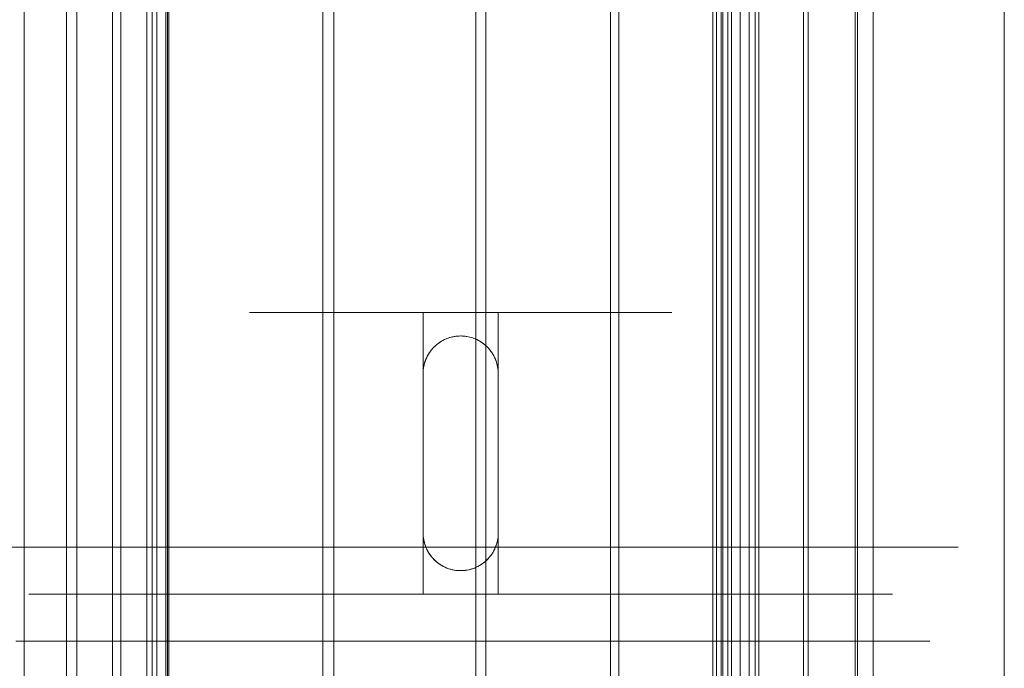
# Model space of a CAD drawing. Header units: millimetres. Extents: x -2233 to 65662, y -50530 to 6847.
# Tile 649 of 656: x 26703 to 26808, y -18193 to -18124. Entities that reach past the tile are written whole.
import ezdxf

# ---------------------------------------------------------------- set-up
doc = ezdxf.new("R2010")
doc.units = ezdxf.units.MM
for name, color, linetype, lineweight in [('superior_C03', 7, 'Continuous', 0), ('superior_C05', 7, 'Continuous', 0), ('superior_C05-C03', 7, 'Continuous', 0)]:
    doc.layers.add(name, color=color, linetype=linetype, lineweight=lineweight)

msp = doc.modelspace()

# ---------------------------------------------------------------- linework, layer by layer
at = {"layer": 'superior_C03'}
for p, q in [((26703.578, -16505), (26703.578, -19495)), ((26708.073, -16505), (26708.073, -19495)), ((26709.17, -16505), (26709.17, -19495)), ((26712.993, -16505), (26712.993, -19495)), ((26713.863, -16505), (26713.863, -19495)), ((26716.641, -16505), (26716.641, -19495)), ((26717.2, -16505), (26717.2, -19495)), ((26718.66, -19495), (26718.66, -16505)), ((26718.852, -16505), (26718.852, -19495)), ((26717.704, -16750), (26717.704, -19250)), ((26718.972, -16750), (26718.972, -19250)), ((26735.374, -16750), (26735.374, -19250)), ((26736.569, -16750), (26736.569, -19250)), ((26751.685, -16750), (26751.685, -19250)), ((26752.76, -16750), (26752.76, -19250)), ((26766.009, -16750), (26766.009, -19250)), ((26766.924, -16750), (26766.924, -19250)), ((26776.921, -16750), (26776.921, -19250)), ((26777.307, -16750), (26777.307, -19250)), ((26777.797, -16750), (26777.797, -19250)), ((26777.973, -16750), (26777.973, -19250)), ((26778.516, -16750), (26778.516, -19250)), ((26778.906, -16750), (26778.906, -19250)), ((26779.847, -16750), (26779.847, -19250)), ((26780.78, -16750), (26780.78, -19250)), ((26781.446, -16750), (26781.446, -19250)), ((26781.832, -19250), (26781.832, -16750)), ((26786.595, -16750), (26786.595, -19250)), ((26787.09, -16750), (26787.09, -19250)), ((26792.065, -16750), (26792.065, -19250)), ((26792.318, -19250), (26792.318, -16750)), ((26793.998, -16750), (26793.998, -19250))]:
    msp.add_line(p, q, dxfattribs=at)
at = {"layer": 'superior_C05'}
for p, q in [((26727.63, -18155), (26727.574, -18155)), ((26727.742, -18155), (26727.63, -18155)), ((26727.909, -18155), (26727.742, -18155)), ((26728.132, -18155), (26727.909, -18155)), ((26728.408, -18155), (26728.132, -18155)), ((26728.739, -18155), (26728.408, -18155)), ((26729.123, -18155), (26728.739, -18155)), ((26729.559, -18155), (26729.123, -18155)), ((26730.045, -18155), (26729.559, -18155)), ((26730.582, -18155), (26730.045, -18155)), ((26731.167, -18155), (26730.582, -18155)), ((26731.799, -18155), (26731.167, -18155)), ((26732.476, -18155), (26731.799, -18155)), ((26733.197, -18155), (26732.476, -18155)), ((26733.96, -18155), (26733.197, -18155)), ((26734.764, -18155), (26733.96, -18155)), ((26735.605, -18155), (26734.764, -18155)), ((26736.482, -18155), (26735.605, -18155)), ((26737.393, -18155), (26736.482, -18155)), ((26738.335, -18155), (26737.393, -18155)), ((26737.584, -18155), (26737.567, -18155)), ((26737.631, -18155), (26737.584, -18155)), ((26737.709, -18155), (26737.631, -18155)), ((26737.705, -18155), (26737.813, -18155)), ((26737.817, -18155), (26737.709, -18155)), ((26737.813, -18155), (26737.951, -18155)), ((26737.956, -18155), (26737.817, -18155)), ((26737.951, -18155), (26738.119, -18155)), ((26738.125, -18155), (26737.956, -18155)), ((26738.119, -18155), (26738.317, -18155)), ((26738.324, -18155), (26738.125, -18155)), ((26738.317, -18155), (26738.544, -18155)), ((26738.552, -18155), (26738.324, -18155)), ((26739.307, -18155), (26738.335, -18155)), ((26738.544, -18155), (26738.799, -18155)), ((26738.809, -18155), (26738.552, -18155)), ((26738.799, -18155), (26739.083, -18155)), ((26739.093, -18155), (26738.809, -18155)), ((26739.083, -18155), (26739.394, -18155)), ((26739.405, -18155), (26739.093, -18155)), ((26740.305, -18155), (26739.307, -18155)), ((26739.394, -18155), (26739.731, -18155)), ((26739.743, -18155), (26739.405, -18155)), ((26739.731, -18155), (26740.094, -18155)), ((26740.107, -18155), (26739.743, -18155)), ((26740.094, -18155), (26740.482, -18155)), ((26740.496, -18155), (26740.107, -18155)), ((26741.328, -18155), (26740.305, -18155)), ((26740.482, -18155), (26740.893, -18155)), ((26740.908, -18155), (26740.496, -18155)), ((26740.893, -18155), (26741.328, -18155)), ((26741.343, -18155), (26740.908, -18155)), ((26742.372, -18155), (26741.328, -18155)), ((26741.328, -18155), (26741.784, -18155)), ((26741.8, -18155), (26741.343, -18155)), ((26741.784, -18155), (26742.26, -18155)), ((26742.278, -18155), (26741.8, -18155)), ((26742.26, -18155), (26742.756, -18155)), ((26742.774, -18155), (26742.278, -18155)), ((26743.435, -18155), (26742.372, -18155)), ((26742.756, -18155), (26743.27, -18155)), ((26743.289, -18155), (26742.774, -18155)), ((26743.27, -18155), (26743.801, -18155)), ((26743.821, -18155), (26743.289, -18155)), ((26744.515, -18155), (26743.435, -18155)), ((26743.801, -18155), (26744.348, -18155)), ((26744.368, -18155), (26743.821, -18155)), ((26744.348, -18155), (26744.909, -18155)), ((26744.929, -18155), (26744.368, -18155)), ((26745.609, -18155), (26744.515, -18155)), ((26744.909, -18155), (26745.482, -18155)), ((26745.503, -18155), (26744.929, -18155)), ((26745.482, -18155), (26746.067, -18155)), ((26746.089, -18155), (26745.503, -18155)), ((26746.714, -18155), (26745.609, -18155)), ((26754.067, -18155), (26746.067, -18155)), ((26746.067, -18155), (26746.067, -18185)), ((26746.684, -18155), (26746.089, -18155)), ((26747.288, -18155), (26746.684, -18155)), ((26747.827, -18155), (26746.714, -18155)), ((26747.898, -18155), (26747.288, -18155)), ((26748.946, -18155), (26747.827, -18155)), ((26748.514, -18155), (26747.898, -18155)), ((26749.134, -18155), (26748.514, -18155)), ((26750.067, -18155), (26748.946, -18155)), ((26749.756, -18155), (26749.134, -18155)), ((26750.379, -18155), (26749.756, -18155)), ((26750.067, -18155), (26751.189, -18155)), ((26751.001, -18155), (26750.379, -18155)), ((26751.621, -18155), (26751.001, -18155)), ((26751.189, -18155), (26752.308, -18155)), ((26752.237, -18155), (26751.621, -18155)), ((26752.847, -18155), (26752.237, -18155)), ((26752.308, -18155), (26753.421, -18155)), ((26753.451, -18155), (26752.847, -18155)), ((26753.421, -18155), (26754.526, -18155)), ((26754.046, -18155), (26753.451, -18155)), ((26754.632, -18155), (26754.046, -18155)), ((26754.067, -18155), (26754.652, -18155)), ((26754.067, -18155), (26754.067, -18185)), ((26754.526, -18155), (26755.62, -18155)), ((26755.206, -18155), (26754.632, -18155)), ((26754.652, -18155), (26755.226, -18155)), ((26755.767, -18155), (26755.206, -18155)), ((26755.226, -18155), (26755.787, -18155)), ((26755.62, -18155), (26756.699, -18155)), ((26756.314, -18155), (26755.767, -18155)), ((26755.787, -18155), (26756.334, -18155)), ((26756.846, -18155), (26756.314, -18155)), ((26756.334, -18155), (26756.865, -18155)), ((26756.699, -18155), (26757.763, -18155)), ((26757.361, -18155), (26756.846, -18155)), ((26756.865, -18155), (26757.379, -18155)), ((26757.857, -18155), (26757.361, -18155)), ((26757.379, -18155), (26757.875, -18155)), ((26757.763, -18155), (26758.807, -18155)), ((26758.335, -18155), (26757.857, -18155)), ((26757.875, -18155), (26758.351, -18155)), ((26758.792, -18155), (26758.335, -18155)), ((26758.351, -18155), (26758.807, -18155)), ((26759.227, -18155), (26758.792, -18155)), ((26758.807, -18155), (26759.83, -18155)), ((26758.807, -18155), (26759.242, -18155)), ((26759.639, -18155), (26759.227, -18155)), ((26759.242, -18155), (26759.653, -18155)), ((26760.028, -18155), (26759.639, -18155)), ((26759.653, -18155), (26760.041, -18155)), ((26759.83, -18155), (26760.828, -18155)), ((26760.392, -18155), (26760.028, -18155)), ((26760.041, -18155), (26760.404, -18155)), ((26760.73, -18155), (26760.392, -18155)), ((26760.404, -18155), (26760.741, -18155)), ((26761.042, -18155), (26760.73, -18155)), ((26760.741, -18155), (26761.052, -18155)), ((26760.828, -18155), (26761.8, -18155)), ((26761.326, -18155), (26761.042, -18155)), ((26761.052, -18155), (26761.336, -18155)), ((26761.583, -18155), (26761.326, -18155)), ((26761.336, -18155), (26761.591, -18155)), ((26761.811, -18155), (26761.583, -18155)), ((26761.591, -18155), (26761.818, -18155)), ((26761.8, -18155), (26762.742, -18155)), ((26762.009, -18155), (26761.811, -18155)), ((26761.818, -18155), (26762.016, -18155)), ((26762.179, -18155), (26762.009, -18155)), ((26762.016, -18155), (26762.184, -18155)), ((26762.318, -18155), (26762.179, -18155)), ((26762.426, -18155), (26762.318, -18155)), ((26762.504, -18155), (26762.426, -18155)), ((26762.43, -18155), (26762.507, -18155)), ((26762.551, -18155), (26762.504, -18155)), ((26762.507, -18155), (26762.553, -18155)), ((26762.567, -18155), (26762.551, -18155)), ((26762.742, -18155), (26763.653, -18155)), ((26763.653, -18155), (26764.53, -18155)), ((26764.53, -18155), (26765.371, -18155)), ((26765.371, -18155), (26766.174, -18155)), ((26766.174, -18155), (26766.938, -18155)), ((26766.938, -18155), (26767.659, -18155)), ((26767.659, -18155), (26768.336, -18155)), ((26768.336, -18155), (26768.968, -18155)), ((26768.968, -18155), (26769.553, -18155)), ((26769.553, -18155), (26770.09, -18155)), ((26770.09, -18155), (26770.576, -18155)), ((26770.576, -18155), (26771.012, -18155)), ((26771.012, -18155), (26771.396, -18155)), ((26771.396, -18155), (26771.727, -18155)), ((26771.727, -18155), (26772.003, -18155)), ((26772.003, -18155), (26772.226, -18155)), ((26772.226, -18155), (26772.393, -18155)), ((26772.393, -18155), (26772.505, -18155)), ((26772.505, -18155), (26772.56, -18155)), ((26748.72, -18157.734), (26748.537, -18157.804)), ((26748.733, -18157.729), (26748.581, -18157.786)), ((26748.906, -18157.672), (26748.72, -18157.734)), ((26748.889, -18157.678), (26748.733, -18157.729)), ((26749.049, -18157.632), (26748.889, -18157.678)), ((26749.096, -18157.62), (26748.906, -18157.672)), ((26749.211, -18157.593), (26749.049, -18157.632)), ((26749.287, -18157.577), (26749.096, -18157.62)), ((26749.377, -18157.56), (26749.211, -18157.593)), ((26749.481, -18157.543), (26749.287, -18157.577)), ((26749.546, -18157.534), (26749.377, -18157.56)), ((26749.675, -18157.519), (26749.481, -18157.543)), ((26749.718, -18157.515), (26749.546, -18157.534)), ((26749.871, -18157.505), (26749.675, -18157.519)), ((26749.892, -18157.504), (26749.718, -18157.515)), ((26750.067, -18157.5), (26749.871, -18157.505)), ((26750.067, -18157.5), (26749.892, -18157.504)), ((26750.067, -18157.5), (26750.152, -18157.501)), ((26750.067, -18157.5), (26750.264, -18157.505)), ((26750.237, -18157.504), (26750.152, -18157.501)), ((26750.399, -18157.514), (26750.237, -18157.504)), ((26750.46, -18157.519), (26750.264, -18157.505)), ((26750.56, -18157.53), (26750.399, -18157.514)), ((26750.654, -18157.543), (26750.46, -18157.519)), ((26750.718, -18157.553), (26750.56, -18157.53)), ((26750.848, -18157.577), (26750.654, -18157.543)), ((26750.874, -18157.582), (26750.718, -18157.553)), ((26751.039, -18157.62), (26750.848, -18157.577)), ((26751.044, -18157.621), (26750.874, -18157.582)), ((26751.229, -18157.672), (26751.044, -18157.621)), ((26751.409, -18157.732), (26751.229, -18157.672)), ((26751.415, -18157.734), (26751.229, -18157.672)), ((26751.584, -18157.799), (26751.409, -18157.732)), ((26751.598, -18157.804), (26751.415, -18157.734)), ((26747.104, -18158.814), (26746.975, -18158.962)), ((26747.116, -18158.8), (26747.026, -18158.903)), ((26747.239, -18158.672), (26747.104, -18158.814)), ((26747.211, -18158.7), (26747.116, -18158.8)), ((26747.31, -18158.602), (26747.211, -18158.7)), ((26747.381, -18158.536), (26747.239, -18158.672)), ((26747.415, -18158.506), (26747.31, -18158.602)), ((26747.53, -18158.408), (26747.381, -18158.536)), ((26747.525, -18158.412), (26747.415, -18158.506)), ((26747.64, -18158.321), (26747.525, -18158.412)), ((26747.685, -18158.287), (26747.53, -18158.408)), ((26747.76, -18158.232), (26747.64, -18158.321)), ((26747.845, -18158.174), (26747.685, -18158.287)), ((26747.885, -18158.148), (26747.76, -18158.232)), ((26748.011, -18158.069), (26747.845, -18158.174)), ((26748.015, -18158.066), (26747.885, -18158.148)), ((26748.182, -18157.972), (26748.011, -18158.069)), ((26748.15, -18157.989), (26748.015, -18158.066)), ((26748.289, -18157.917), (26748.15, -18157.989)), ((26748.357, -18157.884), (26748.182, -18157.972)), ((26748.433, -18157.849), (26748.289, -18157.917)), ((26748.537, -18157.804), (26748.357, -18157.884)), ((26748.581, -18157.786), (26748.433, -18157.849)), ((26751.753, -18157.873), (26751.584, -18157.799)), ((26751.778, -18157.884), (26751.598, -18157.804)), ((26751.917, -18157.953), (26751.753, -18157.873)), ((26751.953, -18157.972), (26751.778, -18157.884)), ((26752.075, -18158.04), (26751.917, -18157.953)), ((26752.124, -18158.069), (26751.953, -18157.972)), ((26752.226, -18158.132), (26752.075, -18158.04)), ((26752.29, -18158.174), (26752.124, -18158.069)), ((26752.37, -18158.229), (26752.226, -18158.132)), ((26752.45, -18158.287), (26752.29, -18158.174)), ((26752.508, -18158.331), (26752.37, -18158.229)), ((26752.605, -18158.408), (26752.45, -18158.287)), ((26752.639, -18158.436), (26752.508, -18158.331)), ((26752.754, -18158.536), (26752.605, -18158.408)), ((26752.776, -18158.556), (26752.639, -18158.436)), ((26752.896, -18158.672), (26752.754, -18158.536)), ((26752.919, -18158.695), (26752.776, -18158.556)), ((26753.031, -18158.814), (26752.896, -18158.672)), ((26753.054, -18158.839), (26752.919, -18158.695)), ((26753.16, -18158.962), (26753.031, -18158.814)), ((26746.452, -18159.79), (26746.372, -18159.969)), ((26746.454, -18159.784), (26746.401, -18159.9)), ((26746.54, -18159.614), (26746.452, -18159.79)), ((26746.511, -18159.669), (26746.454, -18159.784)), ((26746.572, -18159.555), (26746.511, -18159.669)), ((26746.637, -18159.444), (26746.54, -18159.614)), ((26746.637, -18159.442), (26746.572, -18159.555)), ((26746.742, -18159.278), (26746.637, -18159.444)), ((26746.707, -18159.331), (26746.637, -18159.442)), ((26746.78, -18159.221), (26746.707, -18159.331)), ((26746.855, -18159.117), (26746.742, -18159.278)), ((26746.858, -18159.113), (26746.78, -18159.221)), ((26746.975, -18158.962), (26746.855, -18159.117)), ((26746.939, -18159.007), (26746.858, -18159.113)), ((26747.026, -18158.903), (26746.939, -18159.007)), ((26753.179, -18158.986), (26753.054, -18158.839)), ((26753.28, -18159.117), (26753.16, -18158.962)), ((26753.296, -18159.138), (26753.179, -18158.986)), ((26753.393, -18159.278), (26753.28, -18159.117)), ((26753.404, -18159.293), (26753.296, -18159.138)), ((26753.498, -18159.444), (26753.393, -18159.278)), ((26753.503, -18159.452), (26753.404, -18159.293)), ((26753.595, -18159.614), (26753.498, -18159.444)), ((26753.594, -18159.613), (26753.503, -18159.452)), ((26753.677, -18159.777), (26753.594, -18159.613)), ((26753.683, -18159.79), (26753.595, -18159.614)), ((26753.752, -18159.943), (26753.677, -18159.777)), ((26753.763, -18159.969), (26753.683, -18159.79)), ((26746.111, -18160.913), (26746.087, -18161.108)), ((26746.119, -18160.86), (26746.101, -18160.982)), ((26746.144, -18160.72), (26746.111, -18160.913)), ((26746.141, -18160.738), (26746.119, -18160.86)), ((26746.166, -18160.616), (26746.141, -18160.738)), ((26746.187, -18160.528), (26746.144, -18160.72)), ((26746.196, -18160.495), (26746.166, -18160.616)), ((26746.24, -18160.339), (26746.187, -18160.528)), ((26746.229, -18160.375), (26746.196, -18160.495)), ((26746.266, -18160.255), (26746.229, -18160.375)), ((26746.301, -18160.152), (26746.24, -18160.339)), ((26746.307, -18160.136), (26746.266, -18160.255)), ((26746.372, -18159.969), (26746.301, -18160.152)), ((26746.352, -18160.018), (26746.307, -18160.136)), ((26746.401, -18159.9), (26746.352, -18160.018)), ((26753.819, -18160.111), (26753.752, -18159.943)), ((26753.834, -18160.152), (26753.763, -18159.969)), ((26753.877, -18160.281), (26753.819, -18160.111)), ((26753.895, -18160.339), (26753.834, -18160.152)), ((26753.928, -18160.452), (26753.877, -18160.281)), ((26753.948, -18160.528), (26753.895, -18160.339)), ((26753.971, -18160.625), (26753.928, -18160.452)), ((26753.991, -18160.72), (26753.948, -18160.528)), ((26754.005, -18160.798), (26753.971, -18160.625)), ((26754.024, -18160.913), (26753.991, -18160.72)), ((26754.033, -18160.973), (26754.005, -18160.798)), ((26754.048, -18161.108), (26754.024, -18160.913)), ((26746.072, -18161.304), (26746.067, -18161.5)), ((26746.067, -18161.5), (26746.068, -18161.426)), ((26746.067, -18178.5), (26746.067, -18161.5)), ((26746.07, -18161.352), (26746.068, -18161.426)), ((26746.077, -18161.228), (26746.07, -18161.352)), ((26746.087, -18161.108), (26746.072, -18161.304)), ((26746.087, -18161.105), (26746.077, -18161.228)), ((26746.101, -18160.982), (26746.087, -18161.105)), ((26754.052, -18161.148), (26754.033, -18160.973)), ((26754.063, -18161.304), (26754.048, -18161.108)), ((26754.064, -18161.324), (26754.052, -18161.148)), ((26754.067, -18161.5), (26754.063, -18161.304)), ((26754.067, -18161.5), (26754.064, -18161.324)), ((26754.067, -18161.5), (26754.067, -18178.5)), ((26746.067, -18178.5), (26746.071, -18178.676)), ((26746.067, -18178.5), (26746.072, -18178.699)), ((26746.071, -18178.676), (26746.083, -18178.852)), ((26746.072, -18178.699), (26746.087, -18178.898)), ((26754.048, -18178.898), (26754.063, -18178.699)), ((26754.055, -18178.816), (26754.063, -18178.69)), ((26754.063, -18178.699), (26754.067, -18178.5)), ((26754.063, -18178.69), (26754.066, -18178.595)), ((26754.067, -18178.5), (26754.066, -18178.595)), ((26746.083, -18178.852), (26746.102, -18179.028)), ((26746.087, -18178.898), (26746.112, -18179.096)), ((26746.102, -18179.028), (26746.13, -18179.202)), ((26746.112, -18179.096), (26746.147, -18179.293)), ((26746.13, -18179.202), (26746.165, -18179.376)), ((26746.147, -18179.293), (26746.191, -18179.487)), ((26746.165, -18179.376), (26746.208, -18179.549)), ((26746.191, -18179.487), (26746.245, -18179.679)), ((26746.208, -18179.549), (26746.258, -18179.721)), ((26746.245, -18179.679), (26746.309, -18179.868)), ((26746.258, -18179.721), (26746.317, -18179.891)), ((26753.826, -18179.868), (26753.89, -18179.679)), ((26753.848, -18179.808), (26753.888, -18179.686)), ((26753.888, -18179.686), (26753.924, -18179.563)), ((26753.89, -18179.679), (26753.944, -18179.487)), ((26753.924, -18179.563), (26753.955, -18179.44)), ((26753.944, -18179.487), (26753.988, -18179.293)), ((26753.955, -18179.44), (26753.983, -18179.316)), ((26753.983, -18179.316), (26754.007, -18179.192)), ((26753.988, -18179.293), (26754.023, -18179.096)), ((26754.007, -18179.192), (26754.027, -18179.067)), ((26754.023, -18179.096), (26754.048, -18178.898)), ((26754.027, -18179.067), (26754.043, -18178.941)), ((26754.043, -18178.941), (26754.055, -18178.816)), ((24250.067, -18180), (26750.067, -18180)), ((26704.196, -18180), (26704.082, -18180)), ((26704.424, -18180), (26704.196, -18180)), ((26704.766, -18180), (26704.424, -18180)), ((26705.221, -18180), (26704.766, -18180)), ((26705.787, -18180), (26705.221, -18180)), ((26706.463, -18180), (26705.787, -18180)), ((26707.247, -18180), (26706.463, -18180)), ((26708.138, -18180), (26707.247, -18180)), ((26709.133, -18180), (26708.138, -18180)), ((26710.23, -18180), (26709.133, -18180)), ((26711.426, -18180), (26710.23, -18180)), ((26712.718, -18180), (26711.426, -18180)), ((26714.103, -18180), (26712.718, -18180)), ((26715.578, -18180), (26714.103, -18180)), ((26717.138, -18180), (26715.578, -18180)), ((26718.78, -18180), (26717.138, -18180)), ((26720.499, -18180), (26718.78, -18180)), ((26722.292, -18180), (26720.499, -18180)), ((26724.155, -18180), (26722.292, -18180)), ((26726.081, -18180), (26724.155, -18180)), ((26728.068, -18180), (26726.081, -18180)), ((26727.63, -18180), (26727.574, -18180)), ((26727.742, -18180), (26727.63, -18180)), ((26727.909, -18180), (26727.742, -18180)), ((26728.132, -18180), (26727.909, -18180)), ((26730.109, -18180), (26728.068, -18180)), ((26728.408, -18180), (26728.132, -18180)), ((26728.739, -18180), (26728.408, -18180)), ((26729.123, -18180), (26728.739, -18180)), ((26729.559, -18180), (26729.123, -18180)), ((26730.045, -18180), (26729.559, -18180)), ((26730.582, -18180), (26730.045, -18180)), ((26732.199, -18180), (26730.109, -18180)), ((26731.167, -18180), (26730.582, -18180)), ((26731.799, -18180), (26731.167, -18180)), ((26732.476, -18180), (26731.799, -18180)), ((26734.335, -18180), (26732.199, -18180)), ((26733.197, -18180), (26732.476, -18180)), ((26733.96, -18180), (26733.197, -18180)), ((26734.764, -18180), (26733.96, -18180)), ((26736.509, -18180), (26734.335, -18180)), ((26735.605, -18180), (26734.764, -18180)), ((26736.482, -18180), (26735.605, -18180)), ((26737.393, -18180), (26736.482, -18180)), ((26738.717, -18180), (26736.509, -18180)), ((26738.335, -18180), (26737.393, -18180)), ((26739.307, -18180), (26738.335, -18180)), ((26740.953, -18180), (26738.717, -18180)), ((26740.305, -18180), (26739.307, -18180)), ((26741.328, -18180), (26740.305, -18180)), ((26743.212, -18180), (26740.953, -18180)), ((26742.372, -18180), (26741.328, -18180)), ((26743.435, -18180), (26742.372, -18180)), ((26745.487, -18180), (26743.212, -18180)), ((26744.515, -18180), (26743.435, -18180)), ((26745.609, -18180), (26744.515, -18180)), ((26747.775, -18180), (26745.487, -18180)), ((26746.714, -18180), (26745.609, -18180)), ((26746.309, -18179.868), (26746.382, -18180.054)), ((26746.317, -18179.891), (26746.384, -18180.059)), ((26746.382, -18180.054), (26746.464, -18180.236)), ((26746.384, -18180.059), (26746.459, -18180.225)), ((26746.459, -18180.225), (26746.542, -18180.389)), ((26746.464, -18180.236), (26746.555, -18180.413)), ((26746.542, -18180.389), (26746.633, -18180.55)), ((26746.555, -18180.413), (26746.654, -18180.586)), ((26746.633, -18180.55), (26746.733, -18180.709)), ((26746.654, -18180.586), (26746.763, -18180.753)), ((26747.827, -18180), (26746.714, -18180)), ((26746.733, -18180.709), (26746.841, -18180.864)), ((26746.763, -18180.753), (26746.879, -18180.915)), ((26750.067, -18180), (26747.775, -18180)), ((26748.946, -18180), (26747.827, -18180)), ((26750.067, -18180), (26748.946, -18180)), ((26750.067, -18180), (26752.36, -18180)), ((26751.189, -18180), (26750.067, -18180)), ((26752.709, -18180), (26750.067, -18180)), ((26750.067, -18180), (26752.56, -18180)), ((26752.308, -18180), (26751.189, -18180)), ((26753.421, -18180), (26752.308, -18180)), ((26752.36, -18180), (26754.648, -18180)), ((26755.046, -18180), (26752.56, -18180)), ((26755.345, -18180), (26752.709, -18180)), ((26753.256, -18180.915), (26753.372, -18180.753)), ((26753.3, -18180.856), (26753.378, -18180.745)), ((26753.372, -18180.753), (26753.481, -18180.586)), ((26753.378, -18180.745), (26753.452, -18180.633)), ((26754.526, -18180), (26753.421, -18180)), ((26753.452, -18180.633), (26753.521, -18180.519)), ((26753.481, -18180.586), (26753.58, -18180.413)), ((26753.521, -18180.519), (26753.586, -18180.403)), ((26753.58, -18180.413), (26753.671, -18180.236)), ((26753.586, -18180.403), (26753.646, -18180.286)), ((26753.646, -18180.286), (26753.703, -18180.168)), ((26753.671, -18180.236), (26753.753, -18180.054)), ((26753.703, -18180.168), (26753.755, -18180.049)), ((26753.753, -18180.054), (26753.826, -18179.868)), ((26753.755, -18180.049), (26753.804, -18179.929)), ((26753.804, -18179.929), (26753.848, -18179.808)), ((26755.62, -18180), (26754.526, -18180)), ((26754.648, -18180), (26756.923, -18180)), ((26757.52, -18180), (26755.046, -18180)), ((26757.967, -18180), (26755.345, -18180)), ((26756.699, -18180), (26755.62, -18180)), ((26757.763, -18180), (26756.699, -18180)), ((26756.923, -18180), (26759.182, -18180)), ((26759.975, -18180), (26757.52, -18180)), ((26758.807, -18180), (26757.763, -18180)), ((26760.569, -18180), (26757.967, -18180)), ((26759.83, -18180), (26758.807, -18180)), ((26759.182, -18180), (26761.418, -18180)), ((26760.828, -18180), (26759.83, -18180)), ((26762.405, -18180), (26759.975, -18180)), ((26763.146, -18180), (26760.569, -18180)), ((26761.8, -18180), (26760.828, -18180)), ((26761.418, -18180), (26763.626, -18180)), ((26762.742, -18180), (26761.8, -18180)), ((26764.805, -18180), (26762.405, -18180)), ((26763.653, -18180), (26762.742, -18180)), ((26765.69, -18180), (26763.146, -18180)), ((26763.626, -18180), (26765.8, -18180)), ((26764.53, -18180), (26763.653, -18180)), ((26765.371, -18180), (26764.53, -18180)), ((26767.168, -18180), (26764.805, -18180)), ((26766.174, -18180), (26765.371, -18180)), ((26768.195, -18180), (26765.69, -18180)), ((26765.8, -18180), (26767.935, -18180)), ((26766.938, -18180), (26766.174, -18180)), ((26767.659, -18180), (26766.938, -18180)), ((26769.489, -18180), (26767.168, -18180)), ((26768.336, -18180), (26767.659, -18180)), ((26767.935, -18180), (26770.026, -18180)), ((26770.655, -18180), (26768.195, -18180)), ((26768.968, -18180), (26768.336, -18180)), ((26769.553, -18180), (26768.968, -18180)), ((26771.762, -18180), (26769.489, -18180)), ((26770.09, -18180), (26769.553, -18180)), ((26770.026, -18180), (26772.067, -18180)), ((26770.576, -18180), (26770.09, -18180)), ((26771.012, -18180), (26770.576, -18180)), ((26773.063, -18180), (26770.655, -18180)), ((26771.396, -18180), (26771.012, -18180)), ((26771.727, -18180), (26771.396, -18180)), ((26772.003, -18180), (26771.727, -18180)), ((26773.98, -18180), (26771.762, -18180)), ((26772.226, -18180), (26772.003, -18180)), ((26772.067, -18180), (26774.054, -18180)), ((26772.393, -18180), (26772.226, -18180)), ((26772.505, -18180), (26772.393, -18180)), ((26772.56, -18180), (26772.505, -18180)), ((26775.415, -18180), (26773.063, -18180)), ((26776.139, -18180), (26773.98, -18180)), ((26774.054, -18180), (26775.98, -18180)), ((26777.704, -18180), (26775.415, -18180)), ((26775.98, -18180), (26777.842, -18180)), ((26778.233, -18180), (26776.139, -18180)), ((26779.923, -18180), (26777.704, -18180)), ((26777.842, -18180), (26779.636, -18180)), ((26780.258, -18180), (26778.233, -18180)), ((26779.636, -18180), (26781.355, -18180)), ((26782.069, -18180), (26779.923, -18180)), ((26782.207, -18180), (26780.258, -18180)), ((26781.355, -18180), (26782.997, -18180)), ((26784.135, -18180), (26782.069, -18180)), ((26784.076, -18180), (26782.207, -18180)), ((26782.997, -18180), (26784.557, -18180)), ((26785.861, -18180), (26784.076, -18180)), ((26786.117, -18180), (26784.135, -18180)), ((26784.557, -18180), (26786.032, -18180)), ((26787.557, -18180), (26785.861, -18180)), ((26786.032, -18180), (26787.417, -18180)), ((26788.008, -18180), (26786.117, -18180)), ((26787.417, -18180), (26788.709, -18180)), ((26789.159, -18180), (26787.557, -18180)), ((26789.806, -18180), (26788.008, -18180)), ((26788.709, -18180), (26789.905, -18180)), ((26790.664, -18180), (26789.159, -18180)), ((26791.505, -18180), (26789.806, -18180)), ((26789.905, -18180), (26791.002, -18180)), ((26792.069, -18180), (26790.664, -18180)), ((26791.002, -18180), (26791.997, -18180)), ((26793.1, -18180), (26791.505, -18180)), ((26791.997, -18180), (26792.888, -18180)), ((26793.369, -18180), (26792.069, -18180)), ((26792.888, -18180), (26793.672, -18180)), ((26794.589, -18180), (26793.1, -18180)), ((26794.561, -18180), (26793.369, -18180)), ((26793.672, -18180), (26794.348, -18180)), ((26794.348, -18180), (26794.914, -18180)), ((26795.643, -18180), (26794.561, -18180)), ((26795.967, -18180), (26794.589, -18180)), ((26794.914, -18180), (26795.369, -18180)), ((26795.369, -18180), (26795.71, -18180)), ((26796.611, -18180), (26795.643, -18180)), ((26795.71, -18180), (26795.939, -18180)), ((26795.939, -18180), (26796.053, -18180)), ((26797.231, -18180), (26795.967, -18180)), ((26797.464, -18180), (26796.611, -18180)), ((26798.377, -18180), (26797.231, -18180)), ((26798.199, -18180), (26797.464, -18180)), ((26798.814, -18180), (26798.199, -18180)), ((26799.404, -18180), (26798.377, -18180)), ((26799.308, -18180), (26798.814, -18180)), ((26799.679, -18180), (26799.308, -18180)), ((26800.308, -18180), (26799.404, -18180)), ((26799.928, -18180), (26799.679, -18180)), ((26800.052, -18180), (26799.928, -18180)), ((26801.087, -18180), (26800.308, -18180)), ((26801.739, -18180), (26801.087, -18180)), ((26802.262, -18180), (26801.739, -18180)), ((26802.656, -18180), (26802.262, -18180)), ((26802.919, -18180), (26802.656, -18180)), ((26803.051, -18180), (26802.919, -18180)), ((26746.841, -18180.864), (26746.958, -18181.016)), ((26746.879, -18180.915), (26747.003, -18181.071)), ((26746.958, -18181.016), (26747.084, -18181.164)), ((26747.003, -18181.071), (26747.135, -18181.221)), ((26747.084, -18181.164), (26747.218, -18181.308)), ((26747.135, -18181.221), (26747.275, -18181.363)), ((26747.218, -18181.308), (26747.363, -18181.447)), ((26747.275, -18181.363), (26747.421, -18181.499)), ((26747.363, -18181.447), (26747.5, -18181.568)), ((26747.421, -18181.499), (26747.574, -18181.627)), ((26747.5, -18181.568), (26747.631, -18181.672)), ((26747.574, -18181.627), (26747.733, -18181.748)), ((26747.631, -18181.672), (26747.767, -18181.773)), ((26747.733, -18181.748), (26747.897, -18181.86)), ((26747.767, -18181.773), (26747.91, -18181.868)), ((26747.897, -18181.86), (26748.067, -18181.964)), ((26747.91, -18181.868), (26748.059, -18181.959)), ((26752.067, -18181.964), (26752.238, -18181.86)), ((26752.14, -18181.921), (26752.27, -18181.839)), ((26752.238, -18181.86), (26752.402, -18181.748)), ((26752.27, -18181.839), (26752.394, -18181.754)), ((26752.394, -18181.754), (26752.514, -18181.665)), ((26752.402, -18181.748), (26752.561, -18181.627)), ((26752.514, -18181.665), (26752.628, -18181.573)), ((26752.561, -18181.627), (26752.714, -18181.499)), ((26752.628, -18181.573), (26752.738, -18181.478)), ((26752.714, -18181.499), (26752.86, -18181.363)), ((26752.738, -18181.478), (26752.844, -18181.38)), ((26752.844, -18181.38), (26752.944, -18181.279)), ((26752.86, -18181.363), (26753, -18181.221)), ((26752.944, -18181.279), (26753.04, -18181.177)), ((26753, -18181.221), (26753.132, -18181.071)), ((26753.04, -18181.177), (26753.131, -18181.072)), ((26753.131, -18181.072), (26753.218, -18180.965)), ((26753.132, -18181.071), (26753.256, -18180.915)), ((26753.218, -18180.965), (26753.3, -18180.856)), ((26748.059, -18181.959), (26748.214, -18182.045)), ((26748.067, -18181.964), (26748.243, -18182.059)), ((26748.214, -18182.045), (26748.376, -18182.125)), ((26748.243, -18182.059), (26748.422, -18182.146)), ((26748.376, -18182.125), (26748.543, -18182.198)), ((26748.422, -18182.146), (26748.606, -18182.223)), ((26748.543, -18182.198), (26748.716, -18182.265)), ((26748.606, -18182.223), (26748.794, -18182.292)), ((26748.716, -18182.265), (26748.896, -18182.325)), ((26748.794, -18182.292), (26748.984, -18182.35)), ((26748.896, -18182.325), (26749.081, -18182.376)), ((26748.984, -18182.35), (26749.177, -18182.4)), ((26749.081, -18182.376), (26749.251, -18182.416)), ((26749.177, -18182.4), (26749.373, -18182.439)), ((26749.251, -18182.416), (26749.407, -18182.445)), ((26749.373, -18182.439), (26749.57, -18182.469)), ((26749.407, -18182.445), (26749.565, -18182.468)), ((26749.565, -18182.468), (26749.724, -18182.485)), ((26749.57, -18182.469), (26749.769, -18182.489)), ((26749.724, -18182.485), (26749.885, -18182.496)), ((26749.769, -18182.489), (26749.968, -18182.499)), ((26749.885, -18182.496), (26749.976, -18182.499)), ((26749.968, -18182.499), (26750.167, -18182.499)), ((26750.067, -18182.5), (26749.976, -18182.499)), ((26750.067, -18182.5), (26750.244, -18182.496)), ((26750.167, -18182.499), (26750.366, -18182.489)), ((26750.244, -18182.496), (26750.419, -18182.485)), ((26750.366, -18182.489), (26750.565, -18182.469)), ((26750.419, -18182.485), (26750.592, -18182.465)), ((26750.565, -18182.469), (26750.762, -18182.439)), ((26750.592, -18182.465), (26750.764, -18182.439)), ((26750.762, -18182.439), (26750.958, -18182.4)), ((26750.764, -18182.439), (26750.932, -18182.405)), ((26750.932, -18182.405), (26751.098, -18182.365)), ((26750.958, -18182.4), (26751.151, -18182.35)), ((26751.098, -18182.365), (26751.26, -18182.318)), ((26751.151, -18182.35), (26751.341, -18182.292)), ((26751.26, -18182.318), (26751.418, -18182.265)), ((26751.341, -18182.292), (26751.529, -18182.223)), ((26751.418, -18182.265), (26751.573, -18182.206)), ((26751.529, -18182.223), (26751.713, -18182.146)), ((26751.573, -18182.206), (26751.722, -18182.142)), ((26751.713, -18182.146), (26751.892, -18182.059)), ((26751.722, -18182.142), (26751.867, -18182.072)), ((26751.867, -18182.072), (26752.006, -18181.999)), ((26751.892, -18182.059), (26752.067, -18181.964)), ((26752.006, -18181.999), (26752.14, -18181.921)), ((26704.196, -18185), (26704.082, -18185)), ((26704.424, -18185), (26704.196, -18185)), ((26704.766, -18185), (26704.424, -18185)), ((26705.221, -18185), (26704.766, -18185)), ((26705.787, -18185), (26705.221, -18185)), ((26706.463, -18185), (26705.787, -18185)), ((26707.247, -18185), (26706.463, -18185)), ((26708.138, -18185), (26707.247, -18185)), ((26709.133, -18185), (26708.138, -18185)), ((26710.23, -18185), (26709.133, -18185)), ((26711.426, -18185), (26710.23, -18185)), ((26712.718, -18185), (26711.426, -18185)), ((26714.103, -18185), (26712.718, -18185)), ((26715.578, -18185), (26714.103, -18185)), ((26717.138, -18185), (26715.578, -18185)), ((26718.78, -18185), (26717.138, -18185)), ((26720.499, -18185), (26718.78, -18185)), ((26722.292, -18185), (26720.499, -18185)), ((26724.155, -18185), (26722.292, -18185)), ((26726.081, -18185), (26724.155, -18185)), ((26728.068, -18185), (26726.081, -18185)), ((26727.63, -18185), (26727.574, -18185)), ((26727.742, -18185), (26727.63, -18185)), ((26727.909, -18185), (26727.742, -18185)), ((26728.132, -18185), (26727.909, -18185)), ((26730.109, -18185), (26728.068, -18185)), ((26728.408, -18185), (26728.132, -18185)), ((26728.739, -18185), (26728.408, -18185)), ((26729.123, -18185), (26728.739, -18185)), ((26729.559, -18185), (26729.123, -18185)), ((26730.045, -18185), (26729.559, -18185)), ((26730.582, -18185), (26730.045, -18185)), ((26732.199, -18185), (26730.109, -18185)), ((26731.167, -18185), (26730.582, -18185)), ((26731.799, -18185), (26731.167, -18185)), ((26732.476, -18185), (26731.799, -18185)), ((26734.335, -18185), (26732.199, -18185)), ((26733.197, -18185), (26732.476, -18185)), ((26733.96, -18185), (26733.197, -18185)), ((26734.764, -18185), (26733.96, -18185)), ((26736.509, -18185), (26734.335, -18185)), ((26735.605, -18185), (26734.764, -18185)), ((26736.482, -18185), (26735.605, -18185)), ((26737.393, -18185), (26736.482, -18185)), ((26738.717, -18185), (26736.509, -18185)), ((26738.335, -18185), (26737.393, -18185)), ((26737.584, -18185), (26737.567, -18185)), ((26737.631, -18185), (26737.584, -18185)), ((26737.709, -18185), (26737.631, -18185)), ((26737.705, -18185), (26737.813, -18185)), ((26737.817, -18185), (26737.709, -18185)), ((26737.813, -18185), (26737.951, -18185)), ((26737.956, -18185), (26737.817, -18185)), ((26737.951, -18185), (26738.119, -18185)), ((26738.125, -18185), (26737.956, -18185)), ((26738.119, -18185), (26738.317, -18185)), ((26738.324, -18185), (26738.125, -18185)), ((26738.317, -18185), (26738.544, -18185)), ((26738.552, -18185), (26738.324, -18185)), ((26739.307, -18185), (26738.335, -18185)), ((26738.544, -18185), (26738.799, -18185)), ((26738.809, -18185), (26738.552, -18185)), ((26740.953, -18185), (26738.717, -18185)), ((26738.799, -18185), (26739.083, -18185)), ((26739.093, -18185), (26738.809, -18185)), ((26739.083, -18185), (26739.394, -18185)), ((26739.405, -18185), (26739.093, -18185)), ((26740.305, -18185), (26739.307, -18185)), ((26739.394, -18185), (26739.731, -18185)), ((26739.743, -18185), (26739.405, -18185)), ((26739.731, -18185), (26740.094, -18185)), ((26740.107, -18185), (26739.743, -18185)), ((26740.094, -18185), (26740.482, -18185)), ((26740.496, -18185), (26740.107, -18185)), ((26741.328, -18185), (26740.305, -18185)), ((26740.482, -18185), (26740.893, -18185)), ((26740.908, -18185), (26740.496, -18185)), ((26740.893, -18185), (26741.328, -18185)), ((26741.343, -18185), (26740.908, -18185)), ((26743.212, -18185), (26740.953, -18185)), ((26742.372, -18185), (26741.328, -18185)), ((26741.328, -18185), (26741.784, -18185)), ((26741.8, -18185), (26741.343, -18185)), ((26741.784, -18185), (26742.26, -18185)), ((26742.278, -18185), (26741.8, -18185)), ((26742.26, -18185), (26742.756, -18185)), ((26742.774, -18185), (26742.278, -18185)), ((26743.435, -18185), (26742.372, -18185)), ((26742.756, -18185), (26743.27, -18185)), ((26743.289, -18185), (26742.774, -18185)), ((26745.487, -18185), (26743.212, -18185)), ((26743.27, -18185), (26743.801, -18185)), ((26743.821, -18185), (26743.289, -18185)), ((26744.515, -18185), (26743.435, -18185)), ((26743.801, -18185), (26744.348, -18185)), ((26744.368, -18185), (26743.821, -18185)), ((26744.348, -18185), (26744.909, -18185)), ((26744.929, -18185), (26744.368, -18185)), ((26745.609, -18185), (26744.515, -18185)), ((26744.909, -18185), (26745.482, -18185)), ((26745.503, -18185), (26744.929, -18185)), ((26745.482, -18185), (26746.067, -18185)), ((26747.775, -18185), (26745.487, -18185)), ((26746.089, -18185), (26745.503, -18185)), ((26746.714, -18185), (26745.609, -18185)), ((26754.067, -18185), (26746.067, -18185)), ((26746.684, -18185), (26746.089, -18185)), ((26747.288, -18185), (26746.684, -18185)), ((26747.827, -18185), (26746.714, -18185)), ((26747.898, -18185), (26747.288, -18185)), ((26750.067, -18185), (26747.775, -18185)), ((26748.946, -18185), (26747.827, -18185)), ((26748.514, -18185), (26747.898, -18185)), ((26749.134, -18185), (26748.514, -18185)), ((26750.067, -18185), (26748.946, -18185)), ((26749.756, -18185), (26749.134, -18185)), ((26750.379, -18185), (26749.756, -18185)), ((26750.067, -18185), (26752.36, -18185)), ((26751.189, -18185), (26750.067, -18185)), ((26751.001, -18185), (26750.379, -18185)), ((26751.621, -18185), (26751.001, -18185)), ((26752.308, -18185), (26751.189, -18185)), ((26752.237, -18185), (26751.621, -18185)), ((26752.847, -18185), (26752.237, -18185)), ((26753.421, -18185), (26752.308, -18185)), ((26752.36, -18185), (26754.648, -18185)), ((26753.451, -18185), (26752.847, -18185)), ((26754.526, -18185), (26753.421, -18185)), ((26754.046, -18185), (26753.451, -18185)), ((26754.632, -18185), (26754.046, -18185)), ((26754.067, -18185), (26754.652, -18185)), ((26755.62, -18185), (26754.526, -18185)), ((26755.206, -18185), (26754.632, -18185)), ((26754.648, -18185), (26756.923, -18185)), ((26754.652, -18185), (26755.226, -18185)), ((26755.767, -18185), (26755.206, -18185)), ((26755.226, -18185), (26755.787, -18185)), ((26756.699, -18185), (26755.62, -18185)), ((26756.314, -18185), (26755.767, -18185)), ((26755.787, -18185), (26756.334, -18185)), ((26756.846, -18185), (26756.314, -18185)), ((26756.334, -18185), (26756.865, -18185)), ((26757.763, -18185), (26756.699, -18185)), ((26757.361, -18185), (26756.846, -18185)), ((26756.865, -18185), (26757.379, -18185)), ((26756.923, -18185), (26759.182, -18185)), ((26757.857, -18185), (26757.361, -18185)), ((26757.379, -18185), (26757.875, -18185)), ((26758.807, -18185), (26757.763, -18185)), ((26758.335, -18185), (26757.857, -18185)), ((26757.875, -18185), (26758.351, -18185)), ((26758.792, -18185), (26758.335, -18185)), ((26758.351, -18185), (26758.807, -18185)), ((26759.227, -18185), (26758.792, -18185)), ((26759.83, -18185), (26758.807, -18185)), ((26758.807, -18185), (26759.242, -18185)), ((26759.182, -18185), (26761.418, -18185)), ((26759.639, -18185), (26759.227, -18185)), ((26759.242, -18185), (26759.653, -18185)), ((26760.028, -18185), (26759.639, -18185)), ((26759.653, -18185), (26760.041, -18185)), ((26760.828, -18185), (26759.83, -18185)), ((26760.392, -18185), (26760.028, -18185)), ((26760.041, -18185), (26760.404, -18185)), ((26760.73, -18185), (26760.392, -18185)), ((26760.404, -18185), (26760.741, -18185)), ((26761.042, -18185), (26760.73, -18185)), ((26760.741, -18185), (26761.052, -18185)), ((26761.8, -18185), (26760.828, -18185)), ((26761.326, -18185), (26761.042, -18185)), ((26761.052, -18185), (26761.336, -18185)), ((26761.583, -18185), (26761.326, -18185)), ((26761.336, -18185), (26761.591, -18185)), ((26761.418, -18185), (26763.626, -18185)), ((26761.811, -18185), (26761.583, -18185)), ((26761.591, -18185), (26761.818, -18185)), ((26762.742, -18185), (26761.8, -18185)), ((26762.009, -18185), (26761.811, -18185)), ((26761.818, -18185), (26762.016, -18185)), ((26762.179, -18185), (26762.009, -18185)), ((26762.016, -18185), (26762.184, -18185)), ((26762.318, -18185), (26762.179, -18185)), ((26762.426, -18185), (26762.318, -18185)), ((26762.504, -18185), (26762.426, -18185)), ((26762.43, -18185), (26762.507, -18185)), ((26762.551, -18185), (26762.504, -18185)), ((26762.507, -18185), (26762.553, -18185)), ((26762.567, -18185), (26762.551, -18185)), ((26763.653, -18185), (26762.742, -18185)), ((26763.626, -18185), (26765.8, -18185)), ((26764.53, -18185), (26763.653, -18185)), ((26765.371, -18185), (26764.53, -18185)), ((26766.174, -18185), (26765.371, -18185)), ((26765.8, -18185), (26767.935, -18185)), ((26766.938, -18185), (26766.174, -18185)), ((26767.659, -18185), (26766.938, -18185)), ((26768.336, -18185), (26767.659, -18185)), ((26767.935, -18185), (26770.026, -18185)), ((26768.968, -18185), (26768.336, -18185)), ((26769.553, -18185), (26768.968, -18185)), ((26770.09, -18185), (26769.553, -18185)), ((26770.026, -18185), (26772.067, -18185)), ((26770.576, -18185), (26770.09, -18185)), ((26771.012, -18185), (26770.576, -18185)), ((26771.396, -18185), (26771.012, -18185)), ((26771.727, -18185), (26771.396, -18185)), ((26772.003, -18185), (26771.727, -18185)), ((26772.226, -18185), (26772.003, -18185)), ((26772.067, -18185), (26774.054, -18185)), ((26772.393, -18185), (26772.226, -18185)), ((26772.505, -18185), (26772.393, -18185)), ((26772.56, -18185), (26772.505, -18185)), ((26774.054, -18185), (26775.98, -18185)), ((26775.98, -18185), (26777.842, -18185)), ((26777.842, -18185), (26779.636, -18185)), ((26779.636, -18185), (26781.355, -18185)), ((26781.355, -18185), (26782.997, -18185)), ((26782.997, -18185), (26784.557, -18185)), ((26784.557, -18185), (26786.032, -18185)), ((26786.032, -18185), (26787.417, -18185)), ((26787.417, -18185), (26788.709, -18185)), ((26788.709, -18185), (26789.905, -18185)), ((26789.905, -18185), (26791.002, -18185)), ((26791.002, -18185), (26791.997, -18185)), ((26791.997, -18185), (26792.888, -18185)), ((26792.888, -18185), (26793.672, -18185)), ((26793.672, -18185), (26794.348, -18185)), ((26794.348, -18185), (26794.914, -18185)), ((26794.914, -18185), (26795.369, -18185)), ((26795.369, -18185), (26795.71, -18185)), ((26795.71, -18185), (26795.939, -18185)), ((26795.939, -18185), (26796.053, -18185)), ((26703.524, -18190), (26702.671, -18190)), ((26704.492, -18190), (26703.524, -18190)), ((26704.156, -18190), (26704.042, -18190)), ((26704.385, -18190), (26704.156, -18190)), ((26704.727, -18190), (26704.385, -18190)), ((26705.574, -18190), (26704.492, -18190)), ((26705.182, -18190), (26704.727, -18190)), ((26705.748, -18190), (26705.182, -18190)), ((26706.766, -18190), (26705.574, -18190)), ((26706.425, -18190), (26705.748, -18190)), ((26707.21, -18190), (26706.425, -18190)), ((26708.066, -18190), (26706.766, -18190)), ((26708.102, -18190), (26707.21, -18190)), ((26709.471, -18190), (26708.066, -18190)), ((26709.098, -18190), (26708.102, -18190)), ((26710.196, -18190), (26709.098, -18190)), ((26710.976, -18190), (26709.471, -18190)), ((26711.393, -18190), (26710.196, -18190)), ((26712.578, -18190), (26710.976, -18190)), ((26712.686, -18190), (26711.393, -18190)), ((26714.274, -18190), (26712.578, -18190)), ((26714.072, -18190), (26712.686, -18190)), ((26715.548, -18190), (26714.072, -18190)), ((26716.059, -18190), (26714.274, -18190)), ((26717.109, -18190), (26715.548, -18190)), ((26717.928, -18190), (26716.059, -18190)), ((26718.752, -18190), (26717.109, -18190)), ((26719.877, -18190), (26717.928, -18190)), ((26720.474, -18190), (26718.752, -18190)), ((26721.901, -18190), (26719.877, -18190)), ((26722.268, -18190), (26720.474, -18190)), ((26723.996, -18190), (26721.901, -18190)), ((26724.132, -18190), (26722.268, -18190)), ((26726.155, -18190), (26723.996, -18190)), ((26726.061, -18190), (26724.132, -18190)), ((26728.049, -18190), (26726.061, -18190)), ((26728.373, -18190), (26726.155, -18190)), ((26730.091, -18190), (26728.049, -18190)), ((26730.646, -18190), (26728.373, -18190)), ((26732.184, -18190), (26730.091, -18190)), ((26732.966, -18190), (26730.646, -18190)), ((26734.321, -18190), (26732.184, -18190)), ((26735.33, -18190), (26732.966, -18190)), ((26736.497, -18190), (26734.321, -18190)), ((26737.73, -18190), (26735.33, -18190)), ((26738.707, -18190), (26736.497, -18190)), ((26740.16, -18190), (26737.73, -18190)), ((26740.945, -18190), (26738.707, -18190)), ((26742.615, -18190), (26740.16, -18190)), ((26743.206, -18190), (26740.945, -18190)), ((26745.089, -18190), (26742.615, -18190)), ((26745.483, -18190), (26743.206, -18190)), ((26747.575, -18190), (26745.089, -18190)), ((26747.773, -18190), (26745.483, -18190)), ((26750.067, -18190), (26747.575, -18190)), ((26750.067, -18190), (26747.773, -18190)), ((26750.067, -18190), (26752.56, -18190)), ((26752.362, -18190), (26750.067, -18190)), ((26754.652, -18190), (26752.362, -18190)), ((26752.56, -18190), (26755.046, -18190)), ((26756.929, -18190), (26754.652, -18190)), ((26755.046, -18190), (26757.52, -18190)), ((26759.19, -18190), (26756.929, -18190)), ((26757.52, -18190), (26759.975, -18190)), ((26761.428, -18190), (26759.19, -18190)), ((26759.975, -18190), (26762.405, -18190)), ((26763.638, -18190), (26761.428, -18190)), ((26762.405, -18190), (26764.805, -18190)), ((26765.814, -18190), (26763.638, -18190)), ((26764.805, -18190), (26767.168, -18190)), ((26767.951, -18190), (26765.814, -18190)), ((26767.168, -18190), (26769.489, -18190)), ((26770.043, -18190), (26767.951, -18190)), ((26769.489, -18190), (26771.762, -18190)), ((26772.086, -18190), (26770.043, -18190)), ((26771.762, -18190), (26773.98, -18190)), ((26774.074, -18190), (26772.086, -18190)), ((26773.98, -18190), (26776.139, -18190)), ((26776.003, -18190), (26774.074, -18190)), ((26777.867, -18190), (26776.003, -18190)), ((26776.139, -18190), (26778.233, -18190)), ((26779.661, -18190), (26777.867, -18190)), ((26778.233, -18190), (26780.258, -18190)), ((26781.383, -18190), (26779.661, -18190)), ((26780.258, -18190), (26782.207, -18190)), ((26783.026, -18190), (26781.383, -18190)), ((26782.207, -18190), (26784.076, -18190)), ((26784.587, -18190), (26783.026, -18190)), ((26784.076, -18190), (26785.861, -18190)), ((26786.063, -18190), (26784.587, -18190)), ((26785.861, -18190), (26787.557, -18190)), ((26787.449, -18190), (26786.063, -18190)), ((26788.742, -18190), (26787.449, -18190)), ((26787.557, -18190), (26789.159, -18190)), ((26789.939, -18190), (26788.742, -18190)), ((26789.159, -18190), (26790.664, -18190)), ((26791.037, -18190), (26789.939, -18190)), ((26790.664, -18190), (26792.069, -18190)), ((26792.033, -18190), (26791.037, -18190)), ((26792.925, -18190), (26792.033, -18190)), ((26792.069, -18190), (26793.369, -18190)), ((26793.71, -18190), (26792.925, -18190)), ((26793.369, -18190), (26794.561, -18190)), ((26794.387, -18190), (26793.71, -18190)), ((26794.953, -18190), (26794.387, -18190)), ((26794.561, -18190), (26795.643, -18190)), ((26795.408, -18190), (26794.953, -18190)), ((26795.75, -18190), (26795.408, -18190)), ((26795.643, -18190), (26796.611, -18190)), ((26795.979, -18190), (26795.75, -18190)), ((26796.093, -18190), (26795.979, -18190)), ((26796.611, -18190), (26797.464, -18190)), ((26797.464, -18190), (26798.199, -18190)), ((26798.199, -18190), (26798.814, -18190)), ((26798.814, -18190), (26799.308, -18190)), ((26799.308, -18190), (26799.679, -18190)), ((26799.679, -18190), (26799.928, -18190)), ((26799.928, -18190), (26800.052, -18190))]:
    msp.add_line(p, q, dxfattribs=at)
at = {"layer": 'superior_C05-C03'}
msp.add_line((26807.967, -17750), (26807.967, -18210), dxfattribs=at)

doc.saveas('drawing.dxf')
